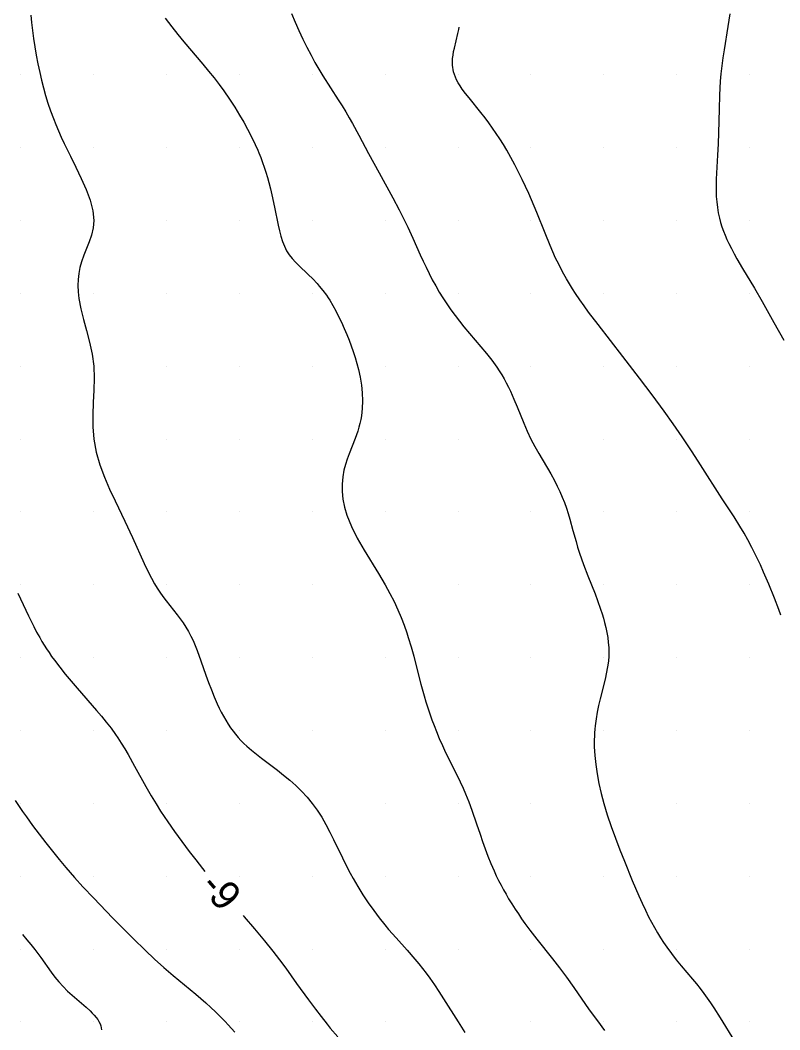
# Model space of a CAD drawing. Extents: x 2602990 to 2605851, y 618069 to 619180.
# Drawn here: x 2604510 to 2604562.1, y 618449.5 to 618518.8 of the extents above; entities that cross this region are included whole.
import ezdxf

# ---------------------------------------------------------------- set-up
doc = ezdxf.new("R2010")
doc.units = 0
for name, color, linetype in [('Default', 7, 'Continuous'), ('DTM Contours Major', 7, 'Continuous'), ('DTM Contours Minor', 7, 'Continuous'), ('DTM Contours Minor Text', 7, 'Continuous'), ('Exist DTM Scan Elevation Point', 7, 'Continuous')]:
    doc.layers.add(name, color=color, linetype=linetype)

# ---------------------------------------------------------------- blocks, each defined once
blk = doc.blocks.new('POINT_DISPLAY')
at = {"layer": 'Default'}
blk.add_line((0, 0), (0, 0), dxfattribs=at)

msp = doc.modelspace()

# ---------------------------------------------------------------- linework, layer by layer
at = {"layer": 'DTM Contours Major'}
msp.add_lwpolyline([(2604562.152, 618477.912), (2604562.008, 618478.308), (2604561.71, 618479.082), (2604561.319, 618480.041), (2604560.967, 618480.865), (2604560.74, 618481.374), (2604560.456, 618481.978), (2604560.161, 618482.568), (2604559.881, 618483.093), (2604559.618, 618483.558), (2604559.342, 618484.018), (2604558.932, 618484.663), (2604558.118, 618485.91), (2604556.634, 618488.248), (2604556.06, 618489.129), (2604555.372, 618490.158), (2604554.758, 618491.049), (2604554.135, 618491.921), (2604553.316, 618493.034), (2604552.44, 618494.194), (2604551.3, 618495.673), (2604549.604, 618497.857), (2604548.954, 618498.719), (2604548.643, 618499.145), (2604548.345, 618499.569), (2604548.061, 618499.991), (2604547.845, 618500.326), (2604547.639, 618500.661), (2604547.442, 618500.995), (2604547.253, 618501.33), (2604547.074, 618501.666), (2604546.902, 618502.002), (2604546.695, 618502.431), (2604546.5, 618502.862), (2604546.314, 618503.291), (2604545.964, 618504.142), (2604545.397, 618505.562), (2604545.039, 618506.412), (2604544.846, 618506.851), (2604544.629, 618507.333), (2604544.398, 618507.827), (2604544.154, 618508.328), (2604543.897, 618508.832), (2604543.627, 618509.335), (2604543.343, 618509.833), (2604543.108, 618510.221), (2604542.867, 618510.603), (2604542.619, 618510.977), (2604542.367, 618511.341), (2604542.11, 618511.696), (2604541.852, 618512.039), (2604541.567, 618512.405), (2604540.751, 618513.417), (2604540.509, 618513.728), (2604540.291, 618514.026), (2604540.144, 618514.243), (2604540.014, 618514.455), (2604539.902, 618514.663), (2604539.818, 618514.846), (2604539.748, 618515.03), (2604539.694, 618515.213), (2604539.661, 618515.362), (2604539.637, 618515.512), (2604539.622, 618515.664), (2604539.616, 618515.817), (2604539.618, 618515.973), (2604539.628, 618516.131), (2604539.655, 618516.361), (2604539.696, 618516.596), (2604539.746, 618516.836), (2604539.986, 618517.837), (2604540.042, 618518.102), (2604540.071, 618518.264)], dxfattribs=at)
at = {"layer": 'DTM Contours Minor'}
for points in [[(2604510.683, 618519.099), (2604510.735, 618518.594), (2604510.8, 618518.051), (2604510.876, 618517.492), (2604510.963, 618516.921), (2604511.063, 618516.34), (2604511.175, 618515.75), (2604511.301, 618515.155), (2604511.421, 618514.637), (2604511.553, 618514.116), (2604511.698, 618513.593), (2604511.859, 618513.066), (2604512.037, 618512.538), (2604512.233, 618512.006), (2604512.402, 618511.583), (2604512.583, 618511.157), (2604512.775, 618510.729), (2604512.976, 618510.296), (2604513.404, 618509.416), (2604513.78, 618508.659), (2604514.148, 618507.897), (2604514.482, 618507.138), (2604514.752, 618506.396), (2604514.934, 618505.679), (2604515, 618505), (2604514.957, 618504.492), (2604514.846, 618504.007), (2604514.689, 618503.539), (2604514.323, 618502.628), (2604514.158, 618502.17), (2604514.049, 618501.778), (2604513.971, 618501.376), (2604513.923, 618500.965), (2604513.908, 618500.541), (2604513.927, 618500.104), (2604513.979, 618499.651), (2604514.118, 618498.951), (2604514.305, 618498.216), (2604514.515, 618497.45), (2604514.719, 618496.657), (2604514.89, 618495.839), (2604515, 618495), (2604515.031, 618494.183), (2604515.011, 618493.354), (2604514.969, 618492.517), (2604514.933, 618491.676), (2604514.934, 618490.835), (2604515, 618490), (2604515.167, 618489.117), (2604515.419, 618488.247), (2604515.735, 618487.395), (2604516.093, 618486.564), (2604516.47, 618485.758), (2604517.128, 618484.379), (2604517.651, 618483.246), (2604518.464, 618481.465), (2604518.716, 618480.936), (2604518.96, 618480.452), (2604519.169, 618480.073), (2604519.346, 618479.778), (2604519.527, 618479.498), (2604519.733, 618479.206), (2604519.964, 618478.9), (2604520.736, 618477.935), (2604520.939, 618477.669), (2604521.139, 618477.391), (2604521.33, 618477.1), (2604521.511, 618476.792), (2604521.668, 618476.489), (2604521.816, 618476.172), (2604521.956, 618475.84), (2604522.09, 618475.497), (2604522.353, 618474.778), (2604522.702, 618473.796), (2604522.884, 618473.298), (2604523.072, 618472.802), (2604523.268, 618472.316), (2604523.473, 618471.844), (2604523.611, 618471.547), (2604523.755, 618471.259), (2604523.904, 618470.979), (2604524.06, 618470.708), (2604524.223, 618470.445), (2604524.394, 618470.192), (2604524.56, 618469.965), (2604524.733, 618469.745), (2604524.915, 618469.531), (2604525.106, 618469.322), (2604525.306, 618469.119), (2604525.516, 618468.92), (2604525.83, 618468.645), (2604526.162, 618468.374), (2604526.508, 618468.104), (2604527.608, 618467.272), (2604528.03, 618466.938), (2604528.451, 618466.589), (2604528.864, 618466.222), (2604529.263, 618465.836), (2604529.644, 618465.429), (2604530, 618465), (2604530.336, 618464.535), (2604530.645, 618464.049), (2604530.933, 618463.547), (2604531.204, 618463.034), (2604531.463, 618462.514), (2604532.063, 618461.274), (2604532.42, 618460.562), (2604532.606, 618460.209), (2604532.798, 618459.857), (2604533.126, 618459.291), (2604533.473, 618458.734), (2604533.835, 618458.189), (2604534.209, 618457.66), (2604534.593, 618457.149), (2604534.982, 618456.661), (2604535.237, 618456.356), (2604535.748, 618455.771), (2604536.506, 618454.925), (2604537.039, 618454.311), (2604537.3, 618453.997), (2604537.557, 618453.675), (2604537.812, 618453.344), (2604538.063, 618453.002), (2604538.375, 618452.553), (2604538.687, 618452.082), (2604539.001, 618451.592), (2604540, 618450), (2604540.464, 618449.276)], [(2604519.898, 618518.9), (2604520.122, 618518.594), (2604520.357, 618518.285), (2604520.761, 618517.78), (2604521.185, 618517.269), (2604522.479, 618515.744), (2604522.886, 618515.25), (2604523.254, 618514.787), (2604523.598, 618514.335), (2604523.919, 618513.894), (2604524.313, 618513.326), (2604524.676, 618512.772), (2604525.013, 618512.227), (2604525.291, 618511.752), (2604525.554, 618511.278), (2604525.804, 618510.799), (2604526.079, 618510.231), (2604526.254, 618509.839), (2604526.338, 618509.638), (2604526.464, 618509.321), (2604526.585, 618508.994), (2604526.7, 618508.658), (2604526.81, 618508.314), (2604526.914, 618507.963), (2604527.013, 618507.604), (2604527.12, 618507.186), (2604527.219, 618506.763), (2604527.404, 618505.914), (2604527.659, 618504.682), (2604527.746, 618504.294), (2604527.843, 618503.923), (2604527.953, 618503.57), (2604528.083, 618503.237), (2604528.237, 618502.928), (2604528.415, 618502.648), (2604528.617, 618502.387), (2604528.837, 618502.143), (2604529.07, 618501.908), (2604529.713, 618501.303), (2604530.026, 618500.996), (2604530.331, 618500.672), (2604530.48, 618500.503), (2604530.727, 618500.2), (2604530.966, 618499.876), (2604531.082, 618499.706), (2604531.197, 618499.529), (2604531.406, 618499.181), (2604531.608, 618498.812), (2604531.804, 618498.424), (2604531.995, 618498.021), (2604532.18, 618497.604), (2604532.361, 618497.176), (2604532.517, 618496.792), (2604532.667, 618496.401), (2604532.81, 618496.005), (2604532.943, 618495.603), (2604533.064, 618495.196), (2604533.171, 618494.786), (2604533.285, 618494.247), (2604533.37, 618493.706), (2604533.423, 618493.167), (2604533.441, 618492.635), (2604533.423, 618492.113), (2604533.366, 618491.606), (2604533.318, 618491.337), (2604533.259, 618491.073), (2604533.19, 618490.814), (2604533.112, 618490.558), (2604533.027, 618490.304), (2604532.935, 618490.052), (2604532.52, 618488.992), (2604532.389, 618488.63), (2604532.271, 618488.261), (2604532.173, 618487.88), (2604532.088, 618487.407), (2604532.044, 618486.915), (2604532.045, 618486.406), (2604532.095, 618485.88), (2604532.199, 618485.339), (2604532.361, 618484.783), (2604532.68, 618483.999), (2604533.086, 618483.198), (2604533.551, 618482.388), (2604534.538, 618480.781), (2604535, 618480), (2604535.319, 618479.417), (2604535.605, 618478.849), (2604535.861, 618478.296), (2604536.09, 618477.756), (2604536.294, 618477.23), (2604536.477, 618476.716), (2604536.586, 618476.388), (2604536.784, 618475.743), (2604536.961, 618475.107), (2604537.25, 618473.991), (2604537.455, 618473.189), (2604537.674, 618472.382), (2604537.794, 618471.973), (2604537.921, 618471.564), (2604538.055, 618471.155), (2604538.198, 618470.747), (2604538.349, 618470.34), (2604538.509, 618469.935), (2604538.714, 618469.45), (2604538.928, 618468.971), (2604539.148, 618468.501), (2604539.59, 618467.596), (2604540.14, 618466.482), (2604540.346, 618466.042), (2604540.52, 618465.649), (2604540.734, 618465.118), (2604540.948, 618464.536), (2604541.263, 618463.607), (2604541.506, 618462.883), (2604541.676, 618462.388), (2604541.857, 618461.884), (2604542.048, 618461.376), (2604542.251, 618460.871), (2604542.467, 618460.373), (2604542.622, 618460.038), (2604542.783, 618459.71), (2604542.948, 618459.388), (2604543.119, 618459.072), (2604543.293, 618458.763), (2604543.471, 618458.46), (2604543.689, 618458.103), (2604543.911, 618457.754), (2604544.136, 618457.416), (2604544.362, 618457.087), (2604544.588, 618456.769), (2604544.934, 618456.301), (2604545.409, 618455.687), (2604546.484, 618454.328), (2604546.955, 618453.711), (2604547.434, 618453.066), (2604547.936, 618452.366), (2604549.003, 618450.846), (2604549.558, 618450.078), (2604550.053, 618449.417)], [(2604528.561, 618519.216), (2604528.817, 618518.625), (2604529.081, 618518.038), (2604529.353, 618517.458), (2604529.632, 618516.891), (2604529.917, 618516.341), (2604530.182, 618515.858), (2604530.453, 618515.388), (2604530.73, 618514.93), (2604531.253, 618514.102), (2604531.781, 618513.282), (2604532.041, 618512.869), (2604532.294, 618512.452), (2604532.523, 618512.058), (2604532.746, 618511.66), (2604533.182, 618510.851), (2604533.853, 618509.592), (2604534.575, 618508.27), (2604535.516, 618506.564), (2604535.958, 618505.738), (2604536.171, 618505.325), (2604536.376, 618504.91), (2604536.553, 618504.537), (2604536.894, 618503.787), (2604537.399, 618502.654), (2604537.597, 618502.224), (2604537.8, 618501.794), (2604538.012, 618501.366), (2604538.232, 618500.939), (2604538.464, 618500.515), (2604538.707, 618500.096), (2604538.96, 618499.686), (2604539.226, 618499.28), (2604539.503, 618498.88), (2604539.792, 618498.483), (2604540.092, 618498.092), (2604540.402, 618497.705), (2604540.785, 618497.248), (2604541.562, 618496.341), (2604541.942, 618495.885), (2604542.308, 618495.422), (2604542.65, 618494.95), (2604542.827, 618494.684), (2604542.995, 618494.415), (2604543.156, 618494.141), (2604543.309, 618493.862), (2604543.455, 618493.577), (2604543.596, 618493.286), (2604543.833, 618492.753), (2604544.059, 618492.207), (2604544.509, 618491.095), (2604544.746, 618490.542), (2604545, 618490), (2604545.259, 618489.504), (2604545.532, 618489.02), (2604546.359, 618487.616), (2604546.613, 618487.156), (2604546.806, 618486.778), (2604546.983, 618486.4), (2604547.146, 618486.023), (2604547.296, 618485.645), (2604547.432, 618485.268), (2604547.557, 618484.89), (2604547.673, 618484.502), (2604547.885, 618483.73), (2604548.091, 618482.966), (2604548.201, 618482.588), (2604548.33, 618482.183), (2604548.468, 618481.782), (2604548.612, 618481.387), (2604548.912, 618480.614), (2604549.396, 618479.393), (2604549.572, 618478.924), (2604549.783, 618478.321), (2604549.88, 618478.019), (2604549.97, 618477.717), (2604550.053, 618477.415), (2604550.137, 618477.072), (2604550.208, 618476.73), (2604550.266, 618476.389), (2604550.309, 618476.049), (2604550.336, 618475.712), (2604550.344, 618475.378), (2604550.336, 618475.08), (2604550.312, 618474.784), (2604550.275, 618474.487), (2604550.237, 618474.252), (2604550.192, 618474.015), (2604550.085, 618473.532), (2604549.747, 618472.177), (2604549.644, 618471.73), (2604549.548, 618471.27), (2604549.467, 618470.8), (2604549.403, 618470.319), (2604549.38, 618470.086), (2604549.362, 618469.851), (2604549.35, 618469.614), (2604549.343, 618469.373), (2604549.342, 618469.128), (2604549.346, 618468.88), (2604549.379, 618468.282), (2604549.443, 618467.662), (2604549.538, 618467.023), (2604549.663, 618466.365), (2604549.817, 618465.69), (2604550, 618465), (2604550.239, 618464.208), (2604550.507, 618463.407), (2604550.796, 618462.605), (2604551.099, 618461.809), (2604551.409, 618461.028), (2604551.949, 618459.714), (2604552.176, 618459.177), (2604552.401, 618458.659), (2604552.626, 618458.161), (2604552.85, 618457.683), (2604553.076, 618457.227), (2604553.276, 618456.844), (2604553.479, 618456.477), (2604553.684, 618456.125), (2604553.891, 618455.786), (2604554.102, 618455.46), (2604554.316, 618455.145), (2604554.637, 618454.702), (2604554.967, 618454.274), (2604555.307, 618453.856), (2604556.087, 618452.935), (2604556.349, 618452.62), (2604556.608, 618452.297), (2604556.863, 618451.965), (2604557.093, 618451.646), (2604557.318, 618451.317), (2604557.541, 618450.979), (2604557.983, 618450.278), (2604559.938, 618447.088)], [(2604558.646, 618519.189), (2604558.519, 618518.327), (2604558.253, 618516.726), (2604558.168, 618516.175), (2604558.092, 618515.62), (2604558.029, 618515.063), (2604557.987, 618514.574), (2604557.956, 618514.086), (2604557.934, 618513.6), (2604557.908, 618512.637), (2604557.876, 618511.023), (2604557.85, 618510.277), (2604557.807, 618509.489), (2604557.728, 618508.249), (2604557.71, 618507.841), (2604557.701, 618507.437), (2604557.703, 618507.047), (2604557.718, 618506.662), (2604557.747, 618506.28), (2604557.791, 618505.904), (2604557.851, 618505.535), (2604557.929, 618505.171), (2604558.01, 618504.87), (2604558.102, 618504.574), (2604558.206, 618504.282), (2604558.32, 618503.994), (2604558.442, 618503.71), (2604558.572, 618503.429), (2604558.749, 618503.074), (2604558.934, 618502.724), (2604559.125, 618502.381), (2604559.515, 618501.714), (2604560.335, 618500.355), (2604560.864, 618499.445), (2604561.672, 618498.015), (2604562.36, 618496.787)], [(2604509.792, 618479.439), (2604510.522, 618477.869), (2604510.7, 618477.503), (2604510.887, 618477.131), (2604511.085, 618476.756), (2604511.296, 618476.377), (2604511.446, 618476.121), (2604511.603, 618475.864), (2604511.766, 618475.606), (2604511.937, 618475.348), (2604512.115, 618475.088), (2604512.301, 618474.828), (2604512.666, 618474.344), (2604513.052, 618473.861), (2604513.451, 618473.381), (2604513.856, 618472.909), (2604515.194, 618471.384), (2604515.534, 618470.984), (2604515.866, 618470.577), (2604516.19, 618470.155), (2604516.499, 618469.725), (2604516.648, 618469.505), (2604516.891, 618469.129), (2604517.126, 618468.744), (2604517.356, 618468.351), (2604517.803, 618467.555), (2604518.571, 618466.17), (2604518.942, 618465.527), (2604519.282, 618464.962), (2604519.593, 618464.47), (2604520.077, 618463.74), (2604520.549, 618463.062), (2604521.043, 618462.381), (2604521.556, 618461.698), (2604522.001, 618461.121), (2604522.463, 618460.541), (2604522.636, 618460.331)], [(2604509.61, 618465.192), (2604510.115, 618464.453), (2604510.378, 618464.08), (2604510.806, 618463.486), (2604511.25, 618462.889), (2604511.704, 618462.296), (2604512.164, 618461.713), (2604512.625, 618461.147), (2604513.082, 618460.603), (2604513.673, 618459.927), (2604514.26, 618459.282), (2604515, 618458.494), (2604516.299, 618457.143), (2604517.249, 618456.178), (2604517.728, 618455.701), (2604518.529, 618454.923), (2604519.173, 618454.321), (2604519.811, 618453.747), (2604520.446, 618453.202), (2604522.017, 618451.9), (2604522.359, 618451.607), (2604522.697, 618451.308), (2604523.032, 618451.003), (2604523.362, 618450.69), (2604523.688, 618450.368), (2604524.01, 618450.036), (2604524.234, 618449.796), (2604524.455, 618449.55), (2604524.674, 618449.297)], [(2604525.255, 618457.308), (2604525.327, 618457.226), (2604526.036, 618456.4), (2604526.382, 618455.988), (2604526.721, 618455.576), (2604527.285, 618454.869), (2604527.739, 618454.276), (2604528.178, 618453.684), (2604528.923, 618452.646), (2604529.735, 618451.515), (2604530.208, 618450.881), (2604530.602, 618450.372), (2604531.017, 618449.852), (2604531.235, 618449.587), (2604531.752, 618448.974)], [(2604510.108, 618455.996), (2604510.423, 618455.637), (2604510.691, 618455.314), (2604510.964, 618454.969), (2604511.37, 618454.423), (2604512.086, 618453.419), (2604512.341, 618453.081), (2604512.61, 618452.751), (2604512.897, 618452.432), (2604513.207, 618452.124), (2604513.528, 618451.83), (2604514.474, 618451.018), (2604514.753, 618450.762), (2604514.904, 618450.612), (2604515.042, 618450.463), (2604515.165, 618450.315), (2604515.272, 618450.168), (2604515.362, 618450.023), (2604515.433, 618449.878), (2604515.484, 618449.736), (2604515.515, 618449.594), (2604515.525, 618449.454)]]:
    msp.add_lwpolyline(points, dxfattribs=at)

# ---------------------------------------------------------------- block references
at = {"layer": 'Exist DTM Scan Elevation Point', "xscale": 1.3123333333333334, "yscale": 1.3123333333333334}
for p in [(2604510, 618515), (2604515, 618515), (2604520, 618515), (2604525, 618515), (2604530, 618515), (2604535, 618515), (2604540, 618515), (2604545, 618515), (2604550, 618515), (2604555, 618515), (2604560, 618515), (2604510, 618510), (2604515, 618510), (2604520, 618510), (2604525, 618510), (2604530, 618510), (2604535, 618510), (2604540, 618510), (2604545, 618510), (2604550, 618510), (2604555, 618510), (2604560, 618510), (2604510, 618505), (2604515, 618505), (2604520, 618505), (2604525, 618505), (2604530, 618505), (2604535, 618505), (2604540, 618505), (2604545, 618505), (2604550, 618505), (2604555, 618505), (2604560, 618505), (2604510, 618500), (2604515, 618500), (2604520, 618500), (2604525, 618500), (2604530, 618500), (2604535, 618500), (2604540, 618500), (2604545, 618500), (2604550, 618500), (2604555, 618500), (2604560, 618500), (2604510, 618495), (2604515, 618495), (2604520, 618495), (2604525, 618495), (2604530, 618495), (2604535, 618495), (2604540, 618495), (2604545, 618495), (2604550, 618495), (2604555, 618495), (2604560, 618495), (2604510, 618490), (2604515, 618490), (2604520, 618490), (2604525, 618490), (2604530, 618490), (2604535, 618490), (2604540, 618490), (2604545, 618490), (2604550, 618490), (2604555, 618490), (2604560, 618490), (2604510, 618485), (2604515, 618485), (2604520, 618485), (2604525, 618485), (2604530, 618485), (2604535, 618485), (2604540, 618485), (2604545, 618485), (2604550, 618485), (2604555, 618485), (2604560, 618485), (2604510, 618480), (2604515, 618480), (2604520, 618480), (2604525, 618480), (2604530, 618480), (2604535, 618480), (2604540, 618480), (2604545, 618480), (2604550, 618480), (2604555, 618480), (2604560, 618480), (2604510, 618475), (2604515, 618475), (2604520, 618475), (2604525, 618475), (2604530, 618475), (2604535, 618475), (2604540, 618475), (2604545, 618475), (2604550, 618475), (2604555, 618475), (2604560, 618475), (2604510, 618470), (2604515, 618470), (2604520, 618470), (2604525, 618470), (2604530, 618470), (2604535, 618470), (2604540, 618470), (2604545, 618470), (2604550, 618470), (2604555, 618470), (2604560, 618470), (2604510, 618465), (2604515, 618465), (2604520, 618465), (2604525, 618465), (2604530, 618465), (2604535, 618465), (2604540, 618465), (2604545, 618465), (2604550, 618465), (2604555, 618465), (2604560, 618465), (2604510, 618460), (2604515, 618460), (2604520, 618460), (2604525, 618460), (2604530, 618460), (2604535, 618460), (2604540, 618460), (2604545, 618460), (2604550, 618460), (2604555, 618460), (2604560, 618460), (2604510, 618455), (2604515, 618455), (2604520, 618455), (2604525, 618455), (2604530, 618455), (2604535, 618455), (2604540, 618455), (2604545, 618455), (2604550, 618455), (2604555, 618455), (2604560, 618455), (2604510, 618450), (2604515, 618450), (2604520, 618450), (2604525, 618450), (2604530, 618450), (2604535, 618450), (2604540, 618450), (2604545, 618450), (2604550, 618450), (2604555, 618450), (2604560, 618450)]:
    msp.add_blockref('POINT_DISPLAY', p, dxfattribs=at)

# ---------------------------------------------------------------- texts
at = {"layer": 'DTM Contours Minor Text'}
msp.add_text('-9', height=2, rotation=310.89592, dxfattribs=at).set_placement((2604522.215, 618459.269))

doc.saveas('drawing.dxf')
